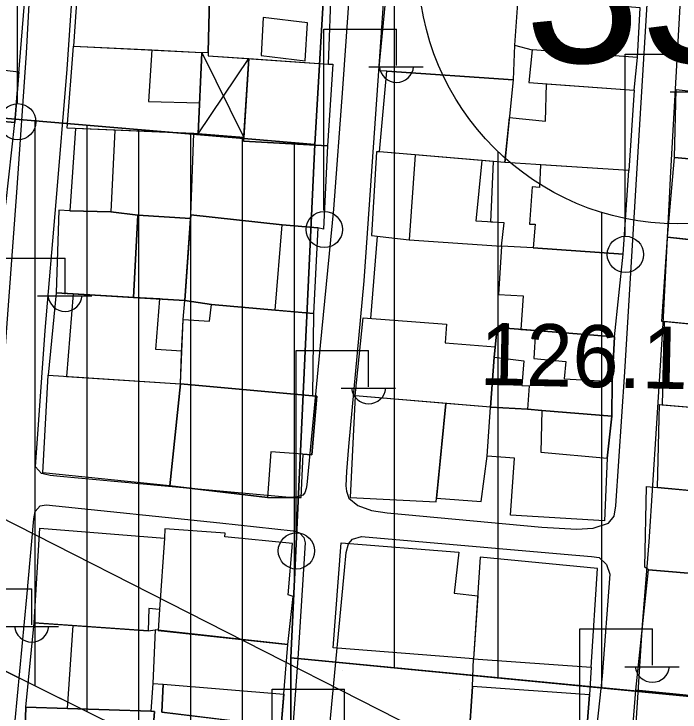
# Model space of a CAD drawing. Extents: x 417997 to 421451, y 4451742 to 4455216.
# Drawn here: x 420422.7 to 420487, y 4452570.3 to 4452637.7 of the extents above; entities that cross this region are included whole.
import ezdxf

# ---------------------------------------------------------------- set-up
doc = ezdxf.new("R2010")
doc.units = 0
for name, color, linetype in [('ADA', 7, 'Continuous'), ('ADAKENARI', 7, 'Continuous'), ('B_Mesken', 7, 'Continuous'), ('B_Sundurma', 7, 'Continuous'), ('B_Teras', 7, 'Continuous'), ('Default', 7, 'Continuous'), ('PL_AYA_PARK_DINLENME', 7, 'Continuous'), ('PL_KON_MEV_350', 7, 'Continuous'), ('PL_KON_MEV_450', 7, 'Continuous'), ('PL_SAY_ILKOGRETIM', 7, 'Continuous'), ('S_Elektrik_Diregi', 7, 'Continuous'), ('Sinir_Duvar_tek_tarafa_ait', 7, 'Continuous'), ('SM_DAIRE', 7, 'Continuous'), ('SM_TAKS', 7, 'Continuous'), ('SN_KENTSEL_DONUSUM', 7, 'Continuous'), ('TR_ORTAYOGUNKONUT', 7, 'Continuous'), ('TR_PARKALANI', 7, 'Continuous'), ('TR_YUKSEKYOGUNKONUT', 7, 'Continuous'), ('Y_Yol_Kotu', 7, 'Continuous'), ('Yol_Sose', 7, 'Continuous')]:
    doc.layers.add(name, color=color, linetype=linetype)

# ---------------------------------------------------------------- blocks, each defined once
blk = doc.blocks.new('POINT_DISPLAY')
at = {"layer": 'Default'}
blk.add_line((0, 0), (0, 0), dxfattribs=at)

msp = doc.modelspace()

# ---------------------------------------------------------------- linework, layer by layer
at = {"layer": 'ADA'}
for p, q in [((420451.746, 4452625.102), (420455.617, 4452691.677)), ((420451.746, 4452625.102), (420455.617, 4452691.677)), ((420364.656, 4452632.456), (420451.746, 4452625.102)), ((420364.656, 4452632.456), (420451.746, 4452625.102)), ((420451.746, 4452625.102), (420449.423, 4452575.558)), ((420451.746, 4452625.102), (420449.423, 4452575.558)), ((420449.423, 4452575.558), (420497.191, 4452570.948)), ((420449.423, 4452560.615), (420449.423, 4452575.558)), ((420449.423, 4452575.558), (420497.191, 4452570.948)), ((420449.423, 4452560.615), (420449.423, 4452575.558))]:
    msp.add_line(p, q, dxfattribs=at)
at = {"layer": 'ADAKENARI'}
msp.add_line((420449.423, 4452560.615), (420361.087, 4452604.42), dxfattribs=at)
msp.add_line((420449.423, 4452560.615), (420361.087, 4452604.42), dxfattribs=at)
at = {"layer": 'B_Mesken'}
for points in [[(420422.8, 4452627.208), (420423.982, 4452641.935), (420423.059, 4452642.125), (420412.403, 4452633.705), (420408.296, 4452628.723), (420408.306, 4452628.49)], [(420429.012, 4452642.63), (420428.471, 4452634.584), (420436.028, 4452634.217), (420440.852, 4452633.983), (420441.438, 4452634.005), (420441.651, 4452641.819), (420438.947, 4452642.101), (420434.284, 4452642.388)], [(420453.361, 4452640.723), (420441.651, 4452641.819), (420441.438, 4452634.005), (420441.462, 4452633.646), (420453.066, 4452632.86)], [(420458.693, 4452632.163), (420457.911, 4452632.215), (420458.68, 4452640.19), (420471.325, 4452639.199), (420471.016, 4452634.671), (420470.863, 4452631.318)], [(420471.325, 4452639.199), (420471.016, 4452634.671), (420472.703, 4452634.242), (420472.389, 4452631.082), (420482.54, 4452630.333), (420482.854, 4452633.474), (420483.115, 4452638.295)], [(420440.852, 4452633.983), (420440.475, 4452626.133), (420427.86, 4452626.685), (420428.471, 4452634.584)], [(420453.066, 4452632.86), (420453.47, 4452632.839), (420452.96, 4452624.976), (420444.863, 4452625.403), (420445.358, 4452633.382)], [(420457.97, 4452624.381), (420458.693, 4452632.163), (420470.863, 4452631.318), (420470.076, 4452623.373)], [(420470.505, 4452627.706), (420473.997, 4452627.342), (420474.096, 4452630.956), (420482.54, 4452630.333), (420482.031, 4452622.571), (420470.076, 4452623.373)], [(420486.418, 4452623.842), (420486.587, 4452630.399), (420499.096, 4452628.99), (420498.719, 4452627.434), (420499.932, 4452627.125), (420499.001, 4452624.203), (420498.671, 4452622.723)], [(420413.217, 4452628.056), (420412.517, 4452619.89), (420421.937, 4452619.312), (420422.8, 4452627.208)], [(420428.641, 4452626.651), (420428.118, 4452618.684), (420432.056, 4452618.6), (420434.678, 4452618.273), (420439.755, 4452617.969), (420439.779, 4452618.32), (420440.064, 4452626.151), (420432.46, 4452626.484)], [(420452.96, 4452624.976), (420452.581, 4452616.916), (420452.021, 4452617.038), (420448.59, 4452617.348), (420439.779, 4452618.32), (420440.064, 4452626.151), (420440.475, 4452626.133), (420444.887, 4452625.784), (420444.863, 4452625.403)], [(420457.22, 4452616.319), (420460.826, 4452615.887), (420469.745, 4452615.291), (420470.005, 4452617.528), (420468.711, 4452617.614), (420468.976, 4452623.465), (420467.886, 4452623.556), (420461.43, 4452624.093), (420457.97, 4452624.381), (420457.68, 4452624.392)], [(420486.418, 4452623.842), (420498.671, 4452622.723), (420498.332, 4452617.391), (420497.291, 4452617.547), (420497.006, 4452614.919), (420485.764, 4452616.163)], [(420473.51, 4452623.143), (420473.407, 4452620.94), (420472.693, 4452621.025), (420472.458, 4452617.395), (420472.982, 4452617.414), (420472.797, 4452615.118), (420481.47, 4452614.501), (420482.031, 4452622.571)], [(420428.118, 4452618.684), (420427.04, 4452618.759), (420426.792, 4452610.775), (420434.235, 4452610.343), (420434.678, 4452618.273), (420432.056, 4452618.6), (420428.118, 4452618.684)], [(420439.755, 4452617.969), (420434.678, 4452618.273), (420434.235, 4452610.343), (420439.215, 4452610.054)], [(420448.59, 4452617.348), (420452.021, 4452617.038), (420451.618, 4452608.783), (420447.927, 4452609.111), (420441.784, 4452609.657), (420439.215, 4452610.054), (420439.779, 4452618.32)], [(420498.271, 4452614.779), (420497.831, 4452606.798), (420485.222, 4452608.03), (420485.764, 4452616.163)], [(420469.745, 4452615.291), (420469.47, 4452610.618), (420471.848, 4452610.489), (420471.614, 4452607.253), (420473.021, 4452607.14), (420480.637, 4452606.524), (420481.47, 4452614.501), (420472.797, 4452615.118)], [(420439.029, 4452608.206), (420439.215, 4452610.054), (420426.792, 4452610.775), (420426.023, 4452602.839), (420438.773, 4452602.009), (420438.894, 4452604.948)], [(420441.784, 4452609.657), (420451.618, 4452608.783), (420451.529, 4452600.831), (420438.773, 4452602.009), (420439.029, 4452608.206), (420441.577, 4452608.052)], [(420456.411, 4452608.36), (420464.426, 4452607.767), (420464.319, 4452605.972), (420469.14, 4452605.558), (420469.037, 4452604.586), (420468.684, 4452599.75), (420455.634, 4452600.843)], [(420494.123, 4452599.241), (420494.675, 4452607.106), (420485.441, 4452608.009), (420485.235, 4452599.973)], [(420468.684, 4452599.75), (420469.037, 4452604.586), (420469.339, 4452607.434), (420473.021, 4452607.14), (420480.637, 4452606.524), (420480.434, 4452602.223), (420480.384, 4452598.881), (420473.643, 4452599.441), (420472.268, 4452599.555)], [(420426.023, 4452602.839), (420438.773, 4452602.009), (420437.76, 4452592.172), (420425.509, 4452593.408)], [(420450.422, 4452591.032), (420450.609, 4452595.21), (420451.439, 4452595.145), (420451.942, 4452600.815), (420451.529, 4452600.831), (420438.773, 4452602.009), (420437.76, 4452592.172), (420447.188, 4452591.033)], [(420463.436, 4452590.62), (420464.378, 4452600.111), (420455.634, 4452600.843), (420455.144, 4452591.049)], [(420463.471, 4452590.972), (420467.777, 4452590.635), (420468.349, 4452595.028), (420468.684, 4452599.75), (420464.378, 4452600.111)], [(420470.627, 4452589.338), (420470.991, 4452594.832), (420468.349, 4452595.028), (420468.684, 4452599.75), (420472.268, 4452599.555), (420473.643, 4452599.441), (420480.384, 4452598.881), (420479.925, 4452594.817), (420479.696, 4452588.797)], [(420484.984, 4452599.993), (420494.123, 4452599.241), (420493.361, 4452591.207), (420484.804, 4452591.992)], [(420483.746, 4452592.089), (420496.687, 4452590.902), (420496.338, 4452588.863), (420494.559, 4452588.969), (420494.246, 4452586.366), (420496.063, 4452586.22), (420496.103, 4452584.369), (420495.821, 4452583.064), (420483.931, 4452584.057), (420483.572, 4452584.322)], [(420425.228, 4452588.076), (420437.23, 4452587.1), (420436.756, 4452580.241), (420435.736, 4452580.338), (420435.673, 4452578.177), (420424.667, 4452578.941)], [(420449.578, 4452586.592), (420443.059, 4452587.24), (420443.103, 4452587.585), (420437.282, 4452588.017), (420437.23, 4452587.1), (420436.756, 4452580.241), (420436.641, 4452578.216), (420449.137, 4452576.855), (420449.644, 4452581.488), (420449.184, 4452581.641)], [(420454.279, 4452586.675), (420465.615, 4452585.76), (420465.188, 4452581.795), (420467.449, 4452581.553), (420467.041, 4452575.47), (420453.493, 4452576.529)], [(420467.699, 4452585.276), (420467.041, 4452575.47), (420478.397, 4452574.654), (420479.012, 4452584.172)], [(420483.931, 4452584.057), (420495.821, 4452583.064), (420494.658, 4452571.246), (420482.699, 4452572.455)], [(420424.667, 4452578.941), (420428.418, 4452578.681), (420435.673, 4452578.177), (420436.323, 4452578.25), (420436.127, 4452573.102), (420435.928, 4452570.401), (420427.87, 4452570.668), (420423.854, 4452570.802)], [(420448.506, 4452568.924), (420449.137, 4452576.855), (420436.323, 4452578.25), (420436.127, 4452573.102), (420437.109, 4452573.007), (420436.987, 4452570.309)], [(420478.397, 4452574.654), (420478.231, 4452571.989), (420477.831, 4452566.566), (420466.599, 4452567.59), (420466.952, 4452572.783), (420467.041, 4452575.47)], [(420482.699, 4452572.455), (420494.658, 4452571.246), (420500.578, 4452568.584), (420494.459, 4452558.275), (420493.218, 4452559.172), (420485.551, 4452559.695), (420481.714, 4452559.957)], [(420423.606, 4452562.902), (420423.778, 4452567.792), (420423.854, 4452570.802), (420427.87, 4452570.668), (420435.928, 4452570.401), (420436.265, 4452570.39), (420436.004, 4452567.097), (420435.775, 4452564.871), (420435.675, 4452562.249)]]:
    msp.add_lwpolyline(points, close=True, dxfattribs=at)
at = {"layer": 'B_Sundurma'}
for p, q in [((420440.475, 4452626.133), (420445.358, 4452633.382)), ((420440.852, 4452633.983), (420444.887, 4452625.784))]:
    msp.add_line(p, q, dxfattribs=at)
msp.add_lwpolyline([(420440.475, 4452626.133), (420440.852, 4452633.983), (420441.438, 4452634.005), (420441.462, 4452633.646), (420445.358, 4452633.382), (420444.887, 4452625.784)], close=True, dxfattribs=at)
at = {"layer": 'B_Teras'}
for points in [[(420446.77, 4452637.333), (420446.561, 4452633.682), (420450.81, 4452633.155), (420451.025, 4452636.819)], [(420436.028, 4452634.217), (420435.703, 4452629.252), (420440.618, 4452629.108), (420440.475, 4452626.133), (420427.86, 4452626.685), (420428.471, 4452634.584)], [(420472.703, 4452634.242), (420472.389, 4452631.082), (420482.54, 4452630.333), (420482.854, 4452633.474)], [(420419.056, 4452632.574), (420423.194, 4452632.114), (420422.8, 4452627.208), (420413.217, 4452628.056), (420412.06, 4452628.158), (420412.358, 4452629.872), (420409.752, 4452630.489), (420412.14, 4452633.387)], [(420432.46, 4452626.484), (420432.056, 4452618.6), (420434.678, 4452618.273), (420439.755, 4452617.969), (420439.779, 4452618.32), (420440.064, 4452626.151)], [(420461.43, 4452624.093), (420460.826, 4452615.887), (420469.745, 4452615.291), (420470.005, 4452617.528), (420467.318, 4452617.706), (420467.886, 4452623.556)], [(420439.779, 4452618.32), (420439.215, 4452610.054), (420441.784, 4452609.657), (420447.927, 4452609.111), (420448.59, 4452617.348)], [(420428.433, 4452610.68), (420427.788, 4452602.724), (420438.773, 4452602.009), (420438.902, 4452605.138), (420436.397, 4452605.302), (420436.801, 4452610.194), (420434.235, 4452610.343)], [(420469.339, 4452607.434), (420469.037, 4452604.586), (420471.885, 4452604.227), (420471.698, 4452601.838), (420472.412, 4452601.811), (420472.268, 4452599.555), (420480.384, 4452598.881), (420480.434, 4452602.223), (420480.637, 4452606.524), (420473.021, 4452607.14)], [(420473.021, 4452607.14), (420472.861, 4452604.441), (420475.963, 4452604.15), (420475.802, 4452602.475), (420480.434, 4452602.223), (420480.637, 4452606.524)], [(420451.529, 4452600.831), (420451.942, 4452600.815), (420451.439, 4452595.145), (420447.497, 4452595.451), (420447.188, 4452591.033), (420437.76, 4452592.172), (420438.773, 4452602.009)], [(420473.643, 4452599.441), (420473.547, 4452595.406), (420479.925, 4452594.817), (420480.384, 4452598.881)], [(420427.87, 4452570.668), (420428.418, 4452578.681), (420435.673, 4452578.177), (420436.323, 4452578.25), (420436.127, 4452573.102), (420435.928, 4452570.401)], [(420437.109, 4452573.007), (420448.755, 4452572.049), (420448.506, 4452568.924), (420443.802, 4452569.489), (420436.987, 4452570.309)], [(420466.952, 4452572.783), (420466.599, 4452567.59), (420477.831, 4452566.566), (420478.231, 4452571.989)], [(420423.854, 4452570.802), (420423.778, 4452567.792), (420436.004, 4452567.097), (420436.265, 4452570.39)]]:
    msp.add_lwpolyline(points, close=True, dxfattribs=at)
at = {"layer": 'PL_AYA_PARK_DINLENME'}
msp.add_lwpolyline([(420449.423, 4452575.558), (420497.191, 4452570.948), (420486.426, 4452553.384), (420472.242, 4452549.3), (420449.423, 4452560.615)], close=True, dxfattribs=at)
msp.add_lwpolyline([(420449.423, 4452575.558), (420497.191, 4452570.948), (420486.426, 4452553.384), (420472.242, 4452549.3), (420449.423, 4452560.615)], close=True, dxfattribs=at)
at = {"layer": 'PL_KON_MEV_350'}
msp.add_lwpolyline([(420520.068, 4452608.277), (420497.191, 4452570.948), (420449.423, 4452575.558), (420451.746, 4452625.102), (420455.617, 4452691.677), (420520.569, 4452686.129), (420532.643, 4452685.097), (420531.446, 4452620.493), (420529.769, 4452619.229), (420528.157, 4452617.882), (420526.614, 4452616.457), (420525.144, 4452614.956), (420523.751, 4452613.383), (420522.439, 4452611.743), (420521.21, 4452610.04)], close=True, dxfattribs=at)
at = {"layer": 'PL_KON_MEV_450'}
msp.add_lwpolyline([(420299.789, 4452788.55), (420467.865, 4452834.024), (420464.625, 4452792.442), (420385.138, 4452799.106), (420376.655, 4452726.126), (420364.656, 4452632.456), (420451.746, 4452625.102), (420449.423, 4452575.558), (420449.423, 4452560.615), (420361.087, 4452604.42), (420282.548, 4452643.366), (420274.779, 4452657.737), (420288.946, 4452776.01)], close=True, dxfattribs=at)
msp.add_lwpolyline([(420299.789, 4452788.55), (420467.865, 4452834.024), (420464.625, 4452792.442), (420385.138, 4452799.106), (420376.655, 4452726.126), (420364.656, 4452632.456), (420451.746, 4452625.102), (420449.423, 4452575.558), (420449.423, 4452560.615), (420361.087, 4452604.42), (420282.548, 4452643.366), (420274.779, 4452657.737), (420288.946, 4452776.01)], close=True, dxfattribs=at)
at = {"layer": 'PL_SAY_ILKOGRETIM'}
msp.add_lwpolyline([(420364.656, 4452632.456), (420376.655, 4452726.126), (420457.126, 4452717.637), (420455.617, 4452691.677), (420451.746, 4452625.102)], close=True, dxfattribs=at)
msp.add_lwpolyline([(420364.656, 4452632.456), (420376.655, 4452726.126), (420457.126, 4452717.637), (420455.617, 4452691.677), (420451.746, 4452625.102)], close=True, dxfattribs=at)
at = {"layer": 'S_Elektrik_Diregi'}
for p, q in [((420423.049, 4452629.121), (420423.049, 4452646.621)), ((420452.616, 4452618.725), (420452.616, 4452636.225)), ((420452.616, 4452636.225), (420459.616, 4452636.225)), ((420459.616, 4452632.725), (420459.616, 4452636.225)), ((420481.665, 4452616.323), (420481.665, 4452633.823)), ((420481.665, 4452633.823), (420488.665, 4452633.823)), ((420456.956, 4452632.585), (420462.206, 4452632.585)), ((420486.005, 4452630.183), (420491.255, 4452630.183)), ((420420.647, 4452614.141), (420427.647, 4452614.141)), ((420427.647, 4452610.641), (420427.647, 4452614.141)), ((420424.987, 4452610.501), (420430.237, 4452610.501)), ((420449.929, 4452587.715), (420449.929, 4452605.215)), ((420449.929, 4452605.215), (420456.929, 4452605.215)), ((420456.929, 4452601.715), (420456.929, 4452605.215)), ((420454.269, 4452601.575), (420459.519, 4452601.575)), ((420417.43, 4452582.231), (420424.43, 4452582.231)), ((420424.43, 4452578.731), (420424.43, 4452582.231)), ((420421.77, 4452578.591), (420427.02, 4452578.591)), ((420477.3, 4452560.849), (420477.3, 4452578.349)), ((420477.3, 4452578.349), (420484.3, 4452578.349)), ((420484.3, 4452574.849), (420484.3, 4452578.349)), ((420481.64, 4452574.709), (420486.89, 4452574.709)), ((420447.617, 4452555.03), (420447.617, 4452572.53)), ((420447.617, 4452572.53), (420454.617, 4452572.53)), ((420454.617, 4452569.03), (420454.617, 4452572.53))]:
    msp.add_line(p, q, dxfattribs=at)
for centre in [(420423.085, 4452627.286), (420452.652, 4452616.89), (420481.701, 4452614.488), (420449.965, 4452585.88)]:
    msp.add_circle(centre, 1.75, dxfattribs=at)
for centre in [(420459.617, 4452632.738), (420427.648, 4452610.654), (420456.93, 4452601.728), (420424.431, 4452578.744), (420484.301, 4452574.862)]:
    msp.add_arc(centre, 1.658, 184.83843, 355.14641, dxfattribs=at)
at = {"layer": 'Sinir_Duvar_tek_tarafa_ait'}
msp.add_lwpolyline([(420457.134, 4452608.307), (420457.786, 4452616.251)], dxfattribs=at)
at = {"layer": 'SM_DAIRE'}
msp.add_circle((420486.715, 4452642.444), 25, dxfattribs=at)
msp.add_circle((420486.715, 4452642.444), 25, dxfattribs=at)
at = {"layer": 'SN_KENTSEL_DONUSUM'}
msp.add_line((420285.402, 4452658.286), (420506.696, 4452545.795), dxfattribs=at)
msp.add_line((420285.402, 4452658.286), (420506.696, 4452545.795), dxfattribs=at)
at = {"layer": 'TR_ORTAYOGUNKONUT'}
for p, q in [((420459.423, 4452574.593), (420459.423, 4452691.352)), ((420459.423, 4452574.593), (420459.423, 4452691.352)), ((420469.423, 4452573.628), (420469.423, 4452624.389)), ((420469.423, 4452573.628), (420469.423, 4452624.389)), ((420479.423, 4452572.663), (420479.423, 4452618.531)), ((420479.423, 4452572.663), (420479.423, 4452618.531))]:
    msp.add_line(p, q, dxfattribs=at)
at = {"layer": 'TR_YUKSEKYOGUNKONUT'}
for p, q in [((420424.779, 4452572.836), (420424.779, 4452627.379)), ((420424.779, 4452572.836), (420424.779, 4452627.379)), ((420429.779, 4452570.357), (420429.779, 4452626.957)), ((420429.779, 4452570.357), (420429.779, 4452626.957)), ((420434.779, 4452567.877), (420434.779, 4452626.535)), ((420434.779, 4452567.877), (420434.779, 4452626.535)), ((420439.779, 4452565.398), (420439.779, 4452626.113)), ((420439.779, 4452565.398), (420439.779, 4452626.113)), ((420444.779, 4452562.919), (420444.779, 4452625.69)), ((420444.779, 4452562.919), (420444.779, 4452625.69)), ((420449.779, 4452583.132), (420449.779, 4452625.268)), ((420449.779, 4452583.132), (420449.779, 4452625.268))]:
    msp.add_line(p, q, dxfattribs=at)
at = {"layer": 'Yol_Sose'}
for points in [[(420462.291, 4452704.147), (420460.886, 4452679.304), (420459.425, 4452654.551), (420457.841, 4452631.716), (420456.464, 4452611.931), (420454.99, 4452595.95), (420454.798, 4452593.54), (420454.723, 4452592.166), (420454.788, 4452591.647), (420455.013, 4452590.967), (420455.892, 4452590.275), (420457.205, 4452589.776), (420458.714, 4452589.564), (420473.645, 4452588.157), (420476.971, 4452587.987), (420478.575, 4452588.063), (420480.072, 4452588.548), (420480.619, 4452589.232), (420480.777, 4452590.225), (420481.635, 4452603.156), (420482.922, 4452624.4), (420484.342, 4452647.649), (420485.537, 4452665.622), (420486.937, 4452682.781)], [(420458.085, 4452695.185), (420457.379, 4452681.615), (420456.884, 4452668.544), (420456.119, 4452655.957), (420455.279, 4452642.846), (420454.415, 4452630.485), (420453.551, 4452618.859), (420452.263, 4452605.693), (420450.965, 4452592.268), (420450.91, 4452591.91), (420450.773, 4452591.481), (420450.584, 4452591.262), (420450.038, 4452591.097), (420449.294, 4452591.049), (420436.906, 4452592.15)], [(420481.138, 4452550.517), (420482.447, 4452564.726), (420483.353, 4452578.732), (420483.976, 4452586.749), (420484.682, 4452597.695), (420485.354, 4452607.814), (420486.07, 4452622.443), (420487.123, 4452640.742), (420488.328, 4452658.206), (420489.646, 4452674.398), (420490.853, 4452689.603)], [(420418.337, 4452566.588), (420419.7, 4452578.08), (420420.554, 4452588.613), (420421.796, 4452604.363), (420422.98, 4452620.455), (420423.933, 4452633.903), (420424.369, 4452642.202), (420424.5, 4452645.301), (420424.75, 4452647.078), (420425.536, 4452650.569), (420427.93, 4452657.165), (420431.743, 4452666.657), (420432.85, 4452670.086), (420433.05, 4452671.226), (420436.172, 4452685.551)], [(420424.808, 4452594), (420425.733, 4452607.147), (420426.78, 4452619.562), (420427.839, 4452632.349), (420428.603, 4452643.205), (420429.437, 4452649.375)], [(420436.906, 4452592.15), (420428.56, 4452592.933), (420427.189, 4452593.058), (420426.201, 4452593.167), (420425.66, 4452593.274), (420425.382, 4452593.36), (420424.808, 4452594)], [(420422.841, 4452569.529), (420423.961, 4452581.42), (420424.635, 4452588.976), (420424.773, 4452589.696), (420425.233, 4452590.243), (420425.828, 4452590.339), (420442.58, 4452588.588), (420449.636, 4452587.817), (420450.253, 4452587.608), (420450.678, 4452587.165), (420450.797, 4452586.657), (420450.088, 4452575.494), (420449.211, 4452563.236)], [(420453.216, 4452569.384), (420454.616, 4452583.982), (420454.749, 4452585.735), (420454.982, 4452586.567), (420455.375, 4452586.998), (420456.242, 4452587.267), (420475.798, 4452585.562), (420478.443, 4452585.347), (420479.168, 4452585.26), (420479.871, 4452584.575), (420480.202, 4452583.65), (420479.441, 4452573.787), (420477.82, 4452558.628)]]:
    msp.add_lwpolyline(points, dxfattribs=at)

# ---------------------------------------------------------------- block references
at = {"layer": 'TR_PARKALANI', "xscale": 0.1, "yscale": 0.10000000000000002}
for p in [(420454.423, 4452574.3), (420454.423, 4452574.3), (420465.647, 4452572.469), (420465.647, 4452572.469)]:
    msp.add_blockref('POINT_DISPLAY', p, dxfattribs=at)

# ---------------------------------------------------------------- texts
at = {"layer": 'SM_TAKS'}
msp.add_text('350', height=15, dxfattribs=at).set_placement((420471.974, 4452633))
msp.add_text('350', height=15, dxfattribs=at).set_placement((420471.974, 4452633))
at = {"layer": 'Y_Yol_Kotu'}
msp.add_text('126.10 ', height=6, rotation=358.77316, dxfattribs=at).set_placement((420467.612, 4452601.91))

doc.saveas('drawing.dxf')
